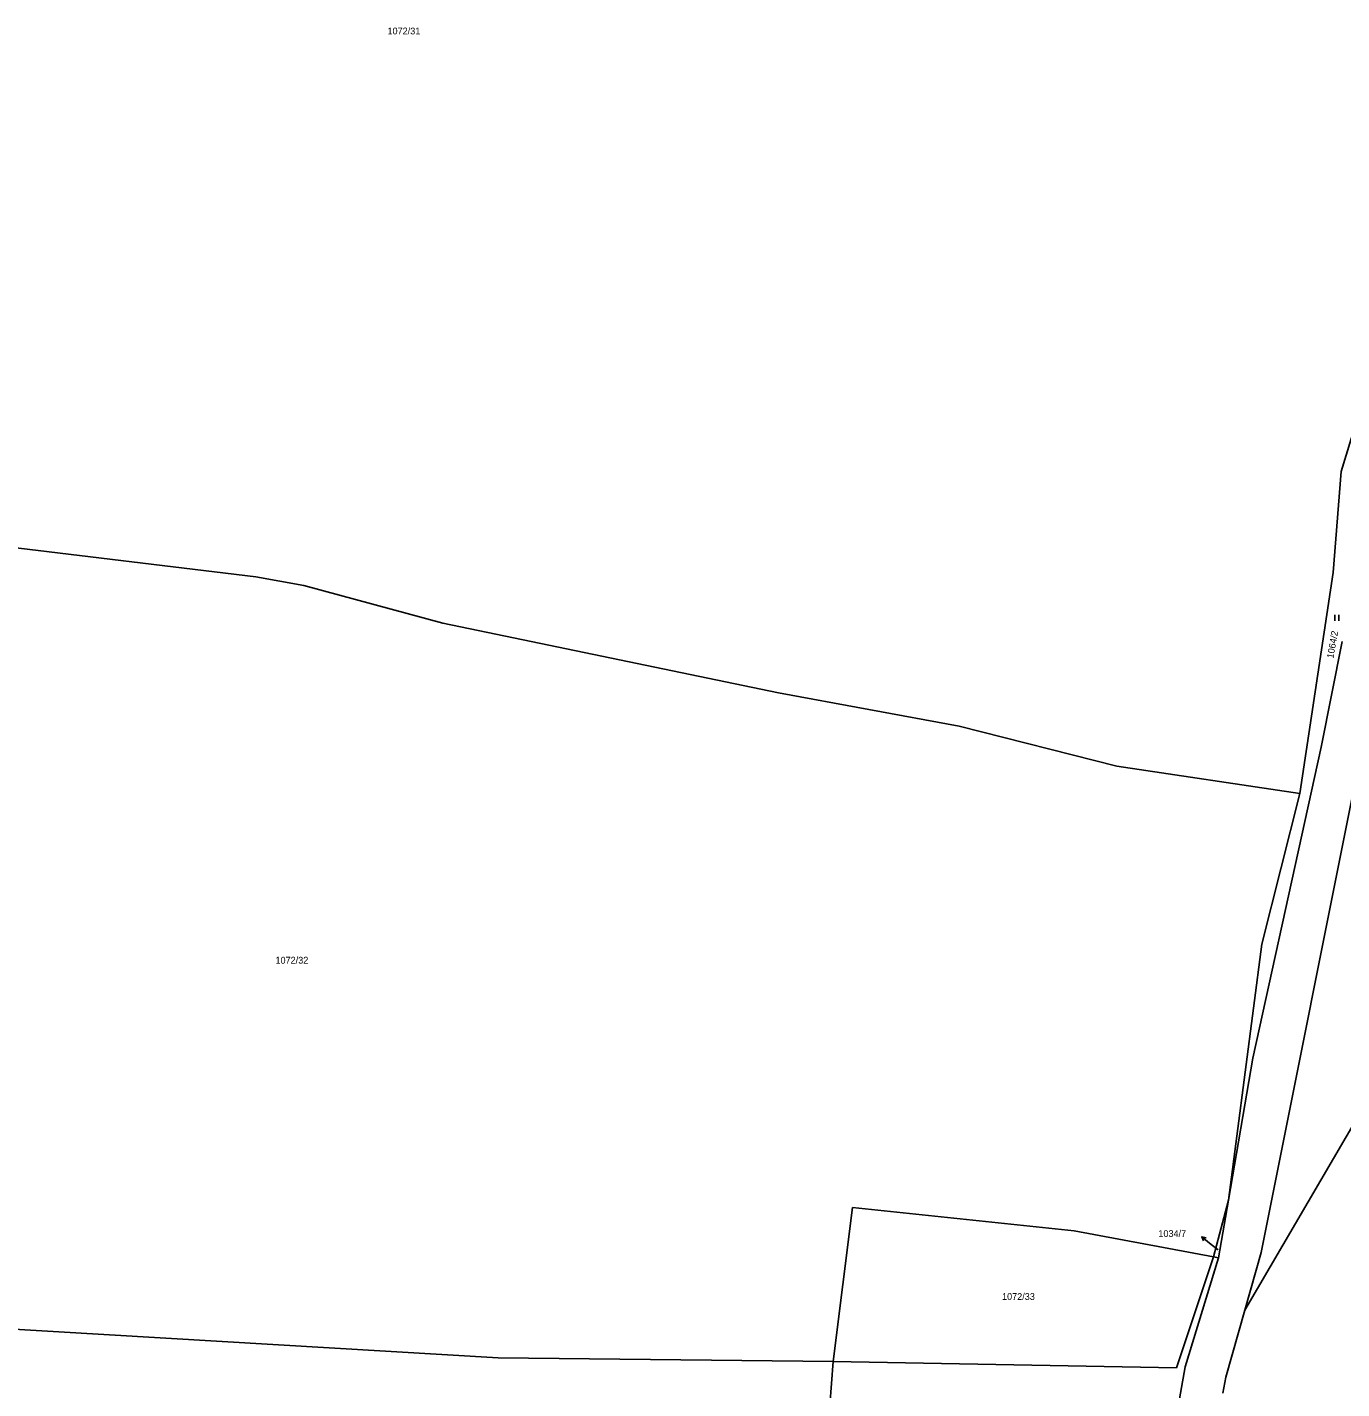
# Model space of a CAD drawing. Extents: x -852001 to -842497, y -1063614 to -1052182.
# Drawn here: x -849961.9 to -849632.7, y -1056881.4 to -1056540.4 of the extents above; entities that cross this region are included whole.
import ezdxf

# ---------------------------------------------------------------- set-up
doc = ezdxf.new("R2010")
doc.units = 0
for name, color, linetype in [('Default', 7, 'Continuous'), ('KN_HRANICE', 7, 'Continuous'), ('KN_KULTURY', 7, 'Continuous'), ('KN_PARCELY', 7, 'Continuous')]:
    doc.layers.add(name, color=color, linetype=linetype)

# ---------------------------------------------------------------- blocks, each defined once
blk = doc.blocks.new('306')
at = {"layer": 'Default'}
for p, q in [((-0.5, 1.5), (-0.5, 0)), ((0.5, 0), (0.5, 1.5))]:
    blk.add_line(p, q, dxfattribs=at)
blk = doc.blocks.new('10292')
at = {"layer": 'Default'}
blk.add_line((0, 3), (0, 0), dxfattribs=at)
blk.add_lwpolyline([(-0.5, 2), (0, 3), (0.5, 2)], dxfattribs=at)

msp = doc.modelspace()

# ---------------------------------------------------------------- linework, layer by layer
at = {"layer": 'KN_HRANICE'}
for p, q in [((-849632.83, -1056651.68), (-849611.24, -1056580.57)), ((-849632.83, -1056651.68), (-849611.24, -1056580.57)), ((-849634.83, -1056677.01), (-849632.83, -1056651.68)), ((-849634.83, -1056677.01), (-849632.83, -1056651.68)), ((-849979.98, -1056669.01), (-849904.68, -1056678.03)), ((-849979.98, -1056669.01), (-849904.68, -1056678.03)), ((-849643.25, -1056732.32), (-849634.83, -1056677.01)), ((-849643.25, -1056732.32), (-849634.83, -1056677.01)), ((-849904.68, -1056678.03), (-849892.59, -1056680.21)), ((-849904.68, -1056678.03), (-849892.59, -1056680.21)), ((-849892.59, -1056680.21), (-849857.82, -1056689.66)), ((-849892.59, -1056680.21), (-849857.82, -1056689.66)), ((-849857.82, -1056689.66), (-849773.74, -1056707.09)), ((-849857.82, -1056689.66), (-849773.74, -1056707.09)), ((-849637.87, -1056720.7), (-849632.6, -1056694.29)), ((-849637.87, -1056720.7), (-849632.6, -1056694.29)), ((-849773.74, -1056707.09), (-849728.55, -1056715.5)), ((-849773.74, -1056707.09), (-849728.55, -1056715.5)), ((-849728.55, -1056715.5), (-849689.04, -1056725.44)), ((-849728.55, -1056715.5), (-849689.04, -1056725.44)), ((-849637.87, -1056720.7), (-849654.96, -1056798.56)), ((-849637.87, -1056720.7), (-849654.96, -1056798.56)), ((-849689.04, -1056725.44), (-849643.25, -1056732.32)), ((-849689.04, -1056725.44), (-849643.25, -1056732.32)), ((-849652.87, -1056847.29), (-849628.03, -1056722.82)), ((-849652.87, -1056847.29), (-849628.03, -1056722.82)), ((-849643.25, -1056732.32), (-849652.77, -1056770.09)), ((-849643.25, -1056732.32), (-849652.77, -1056770.09)), ((-849652.77, -1056770.09), (-849661.08, -1056834.13)), ((-849652.77, -1056770.09), (-849661.08, -1056834.13)), ((-849661.08, -1056834.13), (-849654.96, -1056798.56)), ((-849661.08, -1056834.13), (-849654.96, -1056798.56)), ((-849656.96, -1056861.67), (-849625.23, -1056807.43)), ((-849656.96, -1056861.67), (-849625.23, -1056807.43)), ((-849664.81, -1056848.34), (-849661.08, -1056834.13)), ((-849664.81, -1056848.34), (-849661.08, -1056834.13)), ((-849663.57, -1056848.57), (-849661.08, -1056834.13)), ((-849663.57, -1056848.57), (-849661.08, -1056834.13)), ((-849755.2, -1056836.01), (-849760.03, -1056874.54)), ((-849755.2, -1056836.01), (-849760.03, -1056874.54)), ((-849755.2, -1056836.01), (-849699.76, -1056841.82)), ((-849755.2, -1056836.01), (-849699.76, -1056841.82)), ((-849699.76, -1056841.82), (-849664.81, -1056848.34)), ((-849699.76, -1056841.82), (-849664.81, -1056848.34)), ((-849674.13, -1056876.11), (-849664.81, -1056848.34)), ((-849674.13, -1056876.11), (-849664.81, -1056848.34)), ((-849664.81, -1056848.34), (-849663.57, -1056848.57)), ((-849664.81, -1056848.34), (-849663.57, -1056848.57)), ((-849656.96, -1056861.67), (-849652.87, -1056847.29)), ((-849656.96, -1056861.67), (-849652.87, -1056847.29)), ((-849671.89, -1056875.93), (-849663.57, -1056848.57)), ((-849671.89, -1056875.93), (-849663.57, -1056848.57)), ((-849661.75, -1056878.5), (-849656.96, -1056861.67)), ((-849661.75, -1056878.5), (-849656.96, -1056861.67)), ((-849995.59, -1056864.65), (-849843.95, -1056873.6)), ((-849995.59, -1056864.65), (-849843.95, -1056873.6)), ((-849843.95, -1056873.6), (-849760.03, -1056874.54)), ((-849843.95, -1056873.6), (-849760.03, -1056874.54)), ((-849760.03, -1056874.54), (-849760.87, -1056885.56)), ((-849760.03, -1056874.54), (-849760.87, -1056885.56)), ((-849674.13, -1056876.11), (-849760.03, -1056874.54)), ((-849674.13, -1056876.11), (-849760.03, -1056874.54)), ((-849671.89, -1056875.93), (-849683.1, -1056938.13)), ((-849671.89, -1056875.93), (-849683.1, -1056938.13)), ((-849662.49, -1056882.47), (-849661.75, -1056878.5)), ((-849662.49, -1056882.47), (-849661.75, -1056878.5))]:
    msp.add_line(p, q, dxfattribs=at)
at = {"layer": 'KN_PARCELY'}
msp.add_line((-849663.67, -1056846.62), (-849665.42, -1056845.23), dxfattribs=at)
msp.add_line((-849663.67, -1056846.62), (-849665.42, -1056845.23), dxfattribs=at)

# ---------------------------------------------------------------- block references
at = {"layer": 'KN_KULTURY'}
msp.add_blockref('306', (-849633.99, -1056689.12), dxfattribs=at)
msp.add_blockref('306', (-849633.99, -1056689.12), dxfattribs=at)
at = {"layer": 'KN_PARCELY', "rotation": 51.623497}
msp.add_blockref('10292', (-849665.42, -1056845.23), dxfattribs=at)
msp.add_blockref('10292', (-849665.42, -1056845.23), dxfattribs=at)

# ---------------------------------------------------------------- texts
at = {"layer": 'KN_PARCELY'}
for s, height, p in [('1072/31', 1.7, (-849871.67, -1056542.23)), ('1072/31', 1.7, (-849871.67, -1056542.23)), ('1072/32', 1.7, (-849899.72, -1056774.92)), ('1072/32', 1.7, (-849899.72, -1056774.92)), ('1034/7', 1.7, (-849678.64, -1056843.37)), ('1034/7', 1.7, (-849678.64, -1056843.37)), ('1034/7', 0.1, (-849663.97, -1056846.62)), ('1034/7', 0.1, (-849663.97, -1056846.62)), ('1072/33', 1.7, (-849717.79, -1056859.13)), ('1072/33', 1.7, (-849717.79, -1056859.13))]:
    msp.add_text(s, height=height, dxfattribs=at).set_placement(p)
msp.add_text('1064/2', height=1.7, rotation=79.87, dxfattribs=at).set_placement((-849634.82, -1056698.6))
msp.add_text('1064/2', height=1.7, rotation=79.87, dxfattribs=at).set_placement((-849634.82, -1056698.6))

doc.saveas('drawing.dxf')
